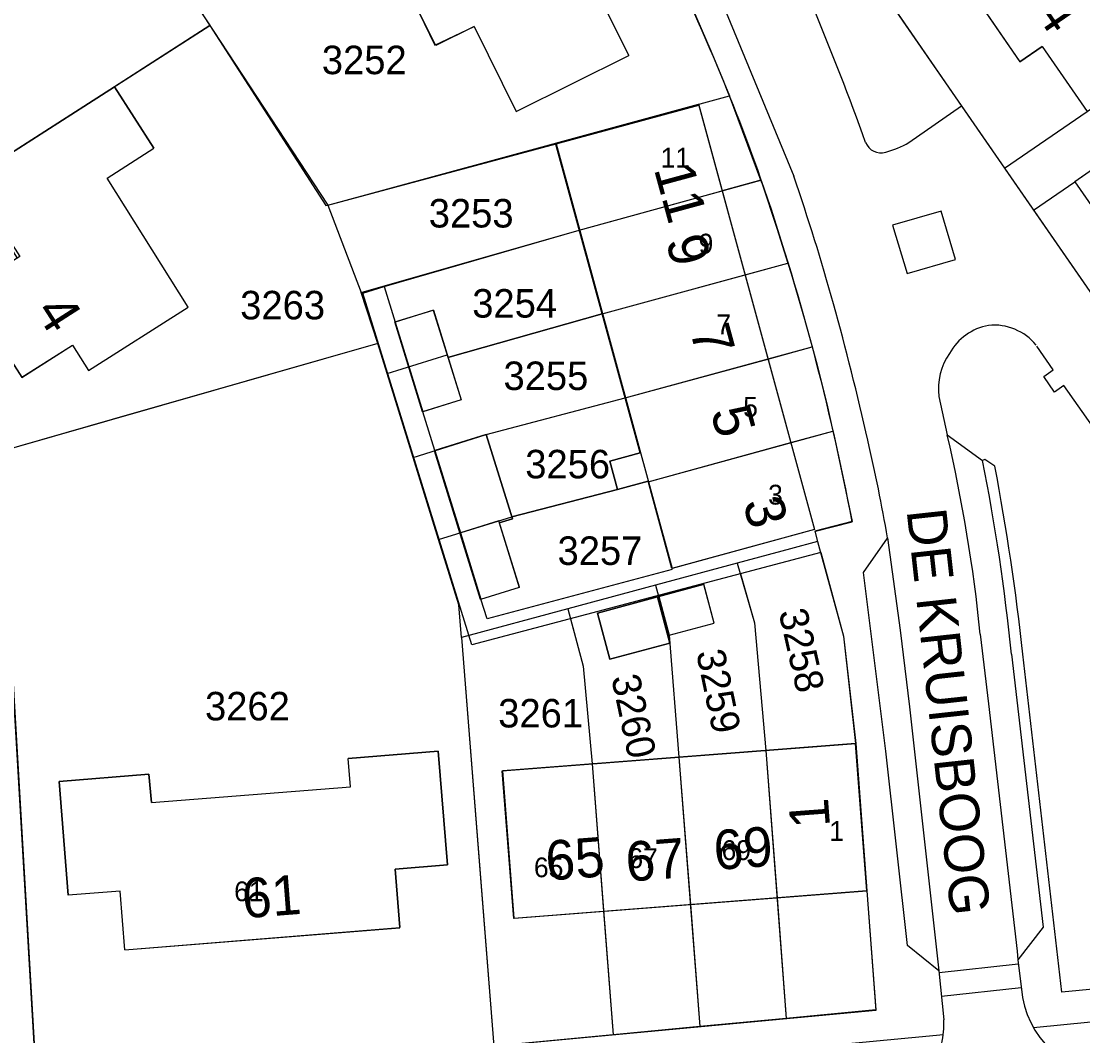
# Model space of a CAD drawing. Extents: x 148816 to 151297, y 399515 to 402500.
# Drawn here: x 150734 to 150801, y 400908 to 400972.1 of the extents above; entities that cross this region are included whole.
import ezdxf

# ---------------------------------------------------------------- set-up
doc = ezdxf.new("R2010")
doc.units = 0
for name, color, linetype in [('B01 Hoofdgebouw  [D] Norm', 7, 'Continuous'), ('B01 Hoofdgebouw  [T] Norm', 7, 'Continuous'), ('B01 hoofgebouw', 7, 'Continuous'), ('B02 Bijgebouw  [T] Norm', 7, 'Continuous'), ('B07 Tussenmuur  [T] Norm', 7, 'Continuous'), ('G01 perceelsgrens', 7, 'Continuous'), ('T01 Muur  [T] Gem', 7, 'Continuous'), ('T04 Haag heg  [D] Gem', 7, 'Continuous'), ('V00 Kant verharding algemeen  [T] Norm', 7, 'Continuous'), ('V00 Kant verharding algemeen secundair  [T] Gem', 7, 'Continuous'), ('Z01 perceelnummer', 7, 'Continuous'), ('Z02 huisnummer', 7, 'Continuous'), ('Z02 Huisnummer  [Tekst] Norm', 7, 'Continuous'), ('Z06 straatnaam', 7, 'Continuous')]:
    doc.layers.add(name, color=color, linetype=linetype)

msp = doc.modelspace()

# ---------------------------------------------------------------- linework, layer by layer
at = {"layer": 'B01 Hoofdgebouw  [D] Norm'}
for p, q in [((150770.398, 400934.706), (150774.193, 400935.722)), ((150774.193, 400935.722), (150774.971, 400932.815)), ((150771.176, 400931.799), (150770.398, 400934.706)), ((150774.971, 400932.815), (150771.176, 400931.799))]:
    msp.add_line(p, q, dxfattribs=at)
at = {"layer": 'B01 Hoofdgebouw  [T] Norm'}
for p, q in [((150769.711, 400975.301), (150772.387, 400969.912)), ((150760.191, 400970.554), (150758.112, 400974.758)), ((150794.01, 400973.969), (150797.072, 400969.522)), ((150762.61, 400971.75), (150760.191, 400970.554)), ((150762.61, 400971.75), (150765.276, 400966.381)), ((150798.474, 400970.487), (150797.072, 400969.522)), ((150798.474, 400970.487), (150801.317, 400966.378)), ((150765.276, 400966.381), (150772.387, 400969.912)), ((150730.832, 400962.106), (150739.923, 400967.935)), ((150739.923, 400967.935), (150742.401, 400964.064)), ((150767.794, 400964.334), (150776.797, 400966.786)), ((150776.797, 400966.786), (150784.1, 400939.979)), ((150805.601, 400965.468), (150800.526, 400961.943)), ((150739.446, 400962.172), (150742.401, 400964.064)), ((150767.794, 400964.334), (150775.108, 400937.525)), ((150800.526, 400961.943), (150807.14, 400952.42)), ((150760.044, 400953.829), (150757.626, 400953.084)), ((150760.044, 400953.829), (150761.791, 400948.162)), ((150757.626, 400953.084), (150759.373, 400947.417)), ((150761.791, 400948.162), (150759.373, 400947.417)), ((150764.178, 400940.526), (150761.758, 400939.777)), ((150765.474, 400936.337), (150764.178, 400940.526)), ((150761.758, 400939.777), (150763.049, 400935.585)), ((150784.1, 400939.979), (150775.108, 400937.525)), ((150763.049, 400935.585), (150765.474, 400936.337)), ((150786.685, 400926.469), (150764.426, 400924.751)), ((150787.403, 400917.171), (150786.685, 400926.469)), ((150760.354, 400925.984), (150754.672, 400925.526)), ((150760.93, 400918.807), (150760.354, 400925.984)), ((150754.817, 400923.732), (150754.672, 400925.526)), ((150742.096, 400924.544), (150736.431, 400924.063)), ((150742.248, 400922.75), (150742.096, 400924.544)), ((150765.145, 400915.439), (150764.426, 400924.751)), ((150736.431, 400924.063), (150736.985, 400916.888)), ((150742.248, 400922.75), (150754.817, 400923.732)), ((150757.641, 400918.543), (150760.93, 400918.807)), ((150757.938, 400914.845), (150757.641, 400918.543)), ((150740.285, 400917.143), (150736.985, 400916.888)), ((150740.571, 400913.444), (150740.285, 400917.143)), ((150765.145, 400915.439), (150787.403, 400917.171)), ((150740.571, 400913.444), (150757.938, 400914.845))]:
    msp.add_line(p, q, dxfattribs=at)
msp.add_lwpolyline([(150730.832, 400962.106), (150732.937, 400958.823), (150732.76, 400958.71), (150733.782, 400957.109), (150730.562, 400955.054), (150734.059, 400949.575), (150737.262, 400951.619), (150738.284, 400950.017), (150744.573, 400954.029), (150739.446, 400962.172)], dxfattribs=at)
msp.add_lwpolyline([(150774.925, 400933.303), (150777.774, 400934.062), (150777.119, 400936.523), (150774.27, 400935.764)], close=True, dxfattribs=at)
at = {"layer": 'B01 hoofgebouw'}
for points in [[(150801.383, 400987.688), (150797.273, 400984.841), (150799.266, 400981.964), (150793.889, 400978.22), (150795.913, 400975.279), (150794.01, 400973.969), (150797.072, 400969.522), (150798.474, 400970.487), (150801.317, 400966.378)], [(150768.4, 400980.235), (150763.185, 400977.656), (150761.604, 400980.85), (150755.134, 400977.647), (150756.877, 400974.147), (150758.112, 400974.758), (150760.139, 400970.561), (150762.61, 400971.75), (150765.276, 400966.381), (150772.387, 400969.912), (150769.711, 400975.301), (150770.647, 400975.766), (150768.4, 400980.235)], [(150734.069, 400949.596), (150737.262, 400951.619), (150738.284, 400950.017), (150744.573, 400954.029), (150739.446, 400962.172), (150742.401, 400964.064), (150739.91, 400967.945), (150730.814, 400962.114), (150733.952, 400957.217), (150730.559, 400955.067), (150734.069, 400949.596)], [(150767.758, 400964.384), (150776.771, 400966.841), (150784.1, 400939.979), (150775.102, 400937.514), (150773.595, 400943.029), (150771.676, 400942.504), (150771.186, 400944.298), (150773.105, 400944.822), (150767.758, 400964.384)], [(150805.601, 400965.468), (150800.526, 400961.943), (150807.14, 400952.42)], [(150757.606, 400953.092), (150760.04, 400953.844), (150761.792, 400948.175), (150759.358, 400947.423), (150757.606, 400953.092)], [(150760.124, 400944.961), (150763.386, 400945.974), (150765.035, 400940.665), (150764.203, 400940.406), (150765.469, 400936.331), (150763.029, 400935.573), (150760.124, 400944.961)], [(150774.256, 400935.739), (150774.925, 400933.303), (150777.774, 400934.062), (150777.113, 400936.51), (150774.256, 400935.739)], [(150770.398, 400934.706), (150771.176, 400931.799), (150774.971, 400932.815), (150774.193, 400935.722), (150770.398, 400934.706)], [(150765.115, 400915.429), (150764.392, 400924.743), (150786.709, 400926.474)], [(150786.709, 400926.474), (150787.409, 400917.165)], [(150740.568, 400913.438), (150740.285, 400917.143), (150736.985, 400916.888), (150736.431, 400924.063), (150742.096, 400924.544), (150742.248, 400922.75), (150754.817, 400923.732), (150754.672, 400925.526), (150760.354, 400925.984), (150760.93, 400918.807), (150757.641, 400918.543), (150757.938, 400914.845)], [(150787.409, 400917.165), (150765.115, 400915.429)], [(150740.568, 400913.438), (150757.925, 400914.831)]]:
    msp.add_lwpolyline(points, dxfattribs=at)
at = {"layer": 'B02 Bijgebouw  [T] Norm'}
for p, q in [((150763.386, 400945.974), (150760.142, 400944.968)), ((150765.035, 400940.665), (150763.386, 400945.974)), ((150760.142, 400944.968), (150761.758, 400939.777)), ((150773.105, 400944.822), (150771.186, 400944.298)), ((150771.186, 400944.298), (150771.676, 400942.504)), ((150771.676, 400942.504), (150773.595, 400943.029)), ((150764.203, 400940.406), (150765.035, 400940.665))]:
    msp.add_line(p, q, dxfattribs=at)
at = {"layer": 'B07 Tussenmuur  [T] Norm'}
for p, q in [((150769.258, 400958.895), (150778.275, 400961.362)), ((150770.706, 400953.6), (150779.72, 400956.057)), ((150772.156, 400948.295), (150781.166, 400950.75)), ((150773.605, 400942.993), (150782.605, 400945.468)), ((150775.548, 400925.608), (150776.27, 400916.305)), ((150781.032, 400926.034), (150781.736, 400916.73)), ((150770.065, 400925.183), (150770.787, 400915.878))]:
    msp.add_line(p, q, dxfattribs=at)
at = {"layer": 'G01 perceelsgrens'}
for points in [[(150768.31, 400988.628), (150769.696, 400986.243), (150771.037, 400983.833), (150772.434, 400981.168), (150773.779, 400978.476), (150775.089, 400975.767), (150776.344, 400973.033), (150777.567, 400970.215), (150778.73, 400967.371)], [(150786.143, 400977.226), (150796.088, 400962.791)], [(150796.088, 400962.791), (150801.317, 400966.378), (150807.879, 400970.898), (150809.33, 400971.914), (150815.623, 400976.152)], [(150744.811, 400973.528), (150745.935, 400971.808)], [(150724.887, 400958.307), (150745.935, 400971.808)], [(150745.935, 400971.808), (150753.262, 400960.438), (150753.392, 400960.473)], [(150753.392, 400960.473), (150778.73, 400967.371)], [(150780.721, 400962.032), (150778.73, 400967.371)], [(150796.088, 400962.791), (150801.248, 400955.34)], [(150755.495, 400954.953), (150769.258, 400958.895), (150780.721, 400962.032)], [(150780.781, 400961.871), (150780.721, 400962.032)], [(150780.781, 400961.871), (150781.731, 400959.021), (150782.422, 400956.793)], [(150753.392, 400960.473), (150755.495, 400954.953)], [(150757.119, 400949.84), (150760.915, 400951.013), (150760.965, 400950.85), (150770.706, 400953.6), (150782.422, 400956.793)], [(150782.422, 400956.793), (150782.621, 400956.152), (150783.479, 400953.268), (150783.961, 400951.512)], [(150756.53, 400951.734), (150755.495, 400954.953)], [(150756.53, 400951.734), (150739.774, 400946.931), (150732.368, 400944.808)], [(150757.119, 400949.84), (150756.53, 400951.734)], [(150758.767, 400944.539), (150763.386, 400945.974), (150772.156, 400948.295), (150783.961, 400951.512)], [(150783.961, 400951.512), (150784.276, 400950.367), (150784.87, 400947.927), (150785.261, 400946.199)], [(150758.767, 400944.539), (150757.119, 400949.84)], [(150760.377, 400939.357), (150764.996, 400940.789), (150771.676, 400942.504), (150773.595, 400943.029), (150773.605, 400942.993), (150785.261, 400946.199)], [(150785.261, 400946.199), (150785.424, 400945.479), (150786.473, 400940.481), (150784.125, 400939.875), (150784.3, 400939.227)], [(150760.377, 400939.357), (150758.767, 400944.539)], [(150735.032, 400904.646), (150732.919, 400941.074)], [(150761.821, 400933.158), (150761.66, 400935.23), (150760.377, 400939.357)], [(150784.3, 400939.227), (150782.592, 400938.766), (150779.23, 400937.858)], [(150784.3, 400939.227), (150785.934, 400933.246)], [(150779.23, 400937.858), (150774.057, 400936.462)], [(150779.23, 400937.858), (150780.322, 400934.092), (150781.032, 400926.034), (150782.311, 400909.112)], [(150774.057, 400936.462), (150768.536, 400934.971)], [(150774.057, 400936.462), (150774.925, 400933.303), (150775.548, 400925.608), (150776.869, 400908.595)], [(150768.536, 400934.971), (150761.821, 400933.158)], [(150768.536, 400934.971), (150769.505, 400931.352), (150770.065, 400925.183), (150771.393, 400908.075)], [(150761.821, 400933.158), (150763.064, 400917.433), (150763.861, 400907.36)], [(150785.934, 400933.246), (150786.709, 400926.474), (150787.409, 400917.165), (150787.965, 400909.649), (150782.311, 400909.112)], [(150782.311, 400909.112), (150776.869, 400908.595)], [(150776.869, 400908.595), (150771.393, 400908.075)], [(150771.393, 400908.075), (150763.861, 400907.36)]]:
    msp.add_lwpolyline(points, dxfattribs=at)
at = {"layer": 'T01 Muur  [T] Gem'}
for p, q in [((150784.495, 400938.532), (150785.934, 400933.245)), ((150785.934, 400933.245), (150786.685, 400926.469))]:
    msp.add_line(p, q, dxfattribs=at)
at = {"layer": 'T04 Haag heg  [D] Gem'}
for p, q in [((150744.811, 400973.528), (150753.392, 400960.473)), ((150745.935, 400971.808), (150739.923, 400967.935)), ((150796.088, 400962.791), (150801.317, 400966.378)), ((150753.392, 400960.473), (150767.794, 400964.334)), ((150780.721, 400962.032), (150778.275, 400961.362)), ((150753.392, 400960.473), (150755.495, 400954.953)), ((150756.931, 400955.328), (150769.258, 400958.895)), ((150779.72, 400956.057), (150782.422, 400956.793)), ((150770.706, 400953.6), (150760.965, 400950.85)), ((150756.53, 400951.734), (150732.368, 400944.808)), ((150781.166, 400950.75), (150783.961, 400951.512)), ((150763.386, 400945.974), (150772.156, 400948.295)), ((150782.605, 400945.468), (150785.261, 400946.199)), ((150771.676, 400942.504), (150764.996, 400940.789)), ((150779.424, 400937.19), (150780.322, 400934.092)), ((150768.701, 400934.352), (150769.505, 400931.352)), ((150780.322, 400934.092), (150781.032, 400926.034)), ((150761.821, 400933.158), (150763.86, 400907.366)), ((150774.925, 400933.303), (150775.548, 400925.608)), ((150769.505, 400931.352), (150770.065, 400925.183)), ((150776.27, 400916.305), (150776.869, 400908.595)), ((150781.736, 400916.73), (150782.311, 400909.112)), ((150770.787, 400915.878), (150771.393, 400908.075))]:
    msp.add_line(p, q, dxfattribs=at)
at = {"layer": 'V00 Kant verharding algemeen  [T] Norm'}
for p, q in [((150790.066, 400964.417), (150793.382, 400966.729)), ((150797.933, 400960.147), (150800.526, 400961.943)), ((150755.584, 400954.91), (150756.931, 400955.328)), ((150756.931, 400955.328), (150757.626, 400953.084)), ((150762.465, 400932.702), (150755.584, 400954.91)), ((150799.167, 400950.056), (150798.139, 400951.554)), ((150798.576, 400949.636), (150799.167, 400950.056)), ((150799.246, 400948.665), (150798.576, 400949.636)), ((150799.847, 400949.084), (150799.246, 400948.665)), ((150805.148, 400941.495), (150799.847, 400949.084)), ((150760.142, 400944.968), (150759.382, 400947.42)), ((150794.854, 400944.413), (150794.705, 400944.336)), ((150784.495, 400938.532), (150762.465, 400932.702)), ((150775.128, 400937.451), (150763.436, 400934.336)), ((150763.436, 400934.336), (150763.049, 400935.585)), ((150799.708, 400910.761), (150797.26, 400932.106)), ((150787.403, 400917.171), (150787.975, 400909.622)), ((150791.949, 400912.123), (150792.273, 400909.02)), ((150803.033, 400911.092), (150799.708, 400910.761)), ((150787.975, 400909.622), (150732.984, 400904.478))]:
    msp.add_line(p, q, dxfattribs=at)
for points in [[(150779.155, 400987.374), (150793.405, 400966.696), (150798.646, 400959.118), (150809.02, 400944.141), (150819.427, 400929.139), (150827.243, 400917.894), (150862.485, 400927.732)], [(150776.578, 400977.379), (150782.791, 400962.296)], [(150792.101, 400960.084), (150789.035, 400959.205), (150789.945, 400956.144), (150793.012, 400957.034), (150792.101, 400960.084)], [(150791.947, 400948.388), (150792.266, 400946.931), (150792.485, 400945.958), (150794.705, 400944.336)], [(150795.491, 400943.977), (150794.854, 400944.413)], [(150735.015, 400904.652), (150732.878, 400941.184)], [(150784.156, 400939.884), (150786.475, 400940.476)], [(150791.949, 400912.123), (150789.981, 400913.718), (150788.598, 400925.996), (150787.185, 400937.279), (150788.706, 400939.446)], [(150796.533, 400932.111), (150798.535, 400914.868), (150796.939, 400912.821), (150797.224, 400910.443)], [(150797.917, 400908.533), (150803.251, 400909.056), (150816.289, 400912.644)], [(150781.269, 400903.962), (150781.105, 400905.089), (150773.96, 400903.914), (150773.591, 400906.337), (150792.238, 400908.095)]]:
    msp.add_lwpolyline(points, dxfattribs=at)
for centre, radius, start, end in [((150613.161, 400899.761), 178.858, 23.22341, 26.55542), ((150608.853, 400900.126), 189.707, 19.81394, 22.55155), ((150658.147, 400918.896), 129.972, 19.45126, 23.29158), ((150788.293, 400964.794), 1.031, 200.69201, 287.12161), ((150786.59, 400970.736), 7.212, 286.15556, 298.81249), ((150636.94, 400912.308), 152.165, 10.66792, 19.13114), ((150642.91, 400914.297), 147.887, 15.66824, 18.9394), ((150601.115, 400903.362), 191.084, 12.77584, 15.44052), ((150795.745, 400949.366), 3.571, 100.66873, 150.83781), ((150795.414, 400949.414), 3.477, 39.47181, 95.44512), ((150795.84, 400948.858), 3.921, 145.02132, 186.88634), ((150677.827, 400920.319), 112.522, 9.79104, 12.99323), ((150671.79, 400919.707), 125.358, 5.67845, 11.33036), ((150635.918, 400914.13), 162.34, 6.3573, 10.59423), ((150803.126, 400911.505), 5.997, 190.20409, 274.27244), ((150786.364, 400908.781), 5.914, 277.14991, 2.31683)]:
    msp.add_arc(centre, radius, start, end, dxfattribs=at)
at = {"layer": 'V00 Kant verharding algemeen secundair  [T] Gem'}
for p, q in [((150796.963, 400912.532), (150791.963, 400911.984)), ((150792.117, 400910.518), (150797.15, 400911.06))]:
    msp.add_line(p, q, dxfattribs=at)
for points in [[(150788.71, 400939.454), (150789.501, 400933.618)], [(150789.501, 400933.618), (150790.093, 400928.785)], [(150794.565, 400933.369), (150795.083, 400928.98), (150796.884, 400913.369), (150796.928, 400912.812)], [(150790.093, 400928.785), (150791.949, 400912.123)]]:
    msp.add_lwpolyline(points, dxfattribs=at)
msp.add_arc((150695.34, 400923.393), 99.725, 5.74091, 13.07444, dxfattribs=at)

# ---------------------------------------------------------------- texts
at = {"layer": 'Z01 perceelnummer'}
for s, p in [('3252', (150753.006, 400968.735)), ('3253', (150759.754, 400959.053)), ('3263', (150747.854, 400953.252)), ('3254', (150762.499, 400953.364)), ('3255', (150764.471, 400948.79)), ('3256', (150765.845, 400943.213)), ('3257', (150767.883, 400937.747)), ('3262', (150745.633, 400927.93)), ('3261', (150764.138, 400927.484))]:
    msp.add_text(s, height=1.8, dxfattribs=at).set_placement(p)
for s, rotation, p in [('3258', 282.75859, (150781.828, 400934.782)), ('3259', 281.7473, (150776.622, 400932.226)), ('3260', 281.9948, (150771.263, 400930.643))]:
    msp.add_text(s, height=1.8, rotation=rotation, dxfattribs=at).set_placement(p)
at = {"layer": 'Z02 huisnummer'}
for s, rotation, p in [('14', 304.53212, (150796.901, 400974.18)), ('11', 285.24507, (150773.956, 400962.754)), ('9', 285.24507, (150774.702, 400958.224)), ('4', 302.67328, (150734.865, 400953.767)), ('7', 285.24507, (150776.222, 400952.562)), ('5', 285.24507, (150777.531, 400947.428)), ('3', 285.24507, (150779.571, 400941.685)), ('1', 94.30201, (150785.087, 400921.222)), ('69', 4.47341, (150777.833, 400918.474)), ('65', 4.47341, (150767.222, 400917.807)), ('67', 4.47341, (150772.279, 400917.741)), ('61', 4.47341, (150748.067, 400915.43))]:
    msp.add_text(s, height=2.5, rotation=rotation, dxfattribs=at).set_placement(p)
at = {"layer": 'Z02 Huisnummer  [Tekst] Norm'}
for s, p in [('11', (150774.387, 400962.839)), ('9', (150776.786, 400957.41)), ('7', (150777.911, 400952.311)), ('5', (150779.599, 400947.101)), ('3', (150781.174, 400941.558)), ('1', (150785.034, 400920.324)), ('69', (150778.236, 400919.112)), ('67', (150772.353, 400918.607)), ('65', (150766.392, 400918.026)), ('61', (150747.47, 400916.513))]:
    msp.add_text(s, height=1.25, dxfattribs=at).set_placement(p)
at = {"layer": 'Z06 straatnaam'}
msp.add_text('DE KRUISBOOG', height=2.5, rotation=276.25793, dxfattribs=at).set_placement((150789.913, 400941.182))

doc.saveas('drawing.dxf')
